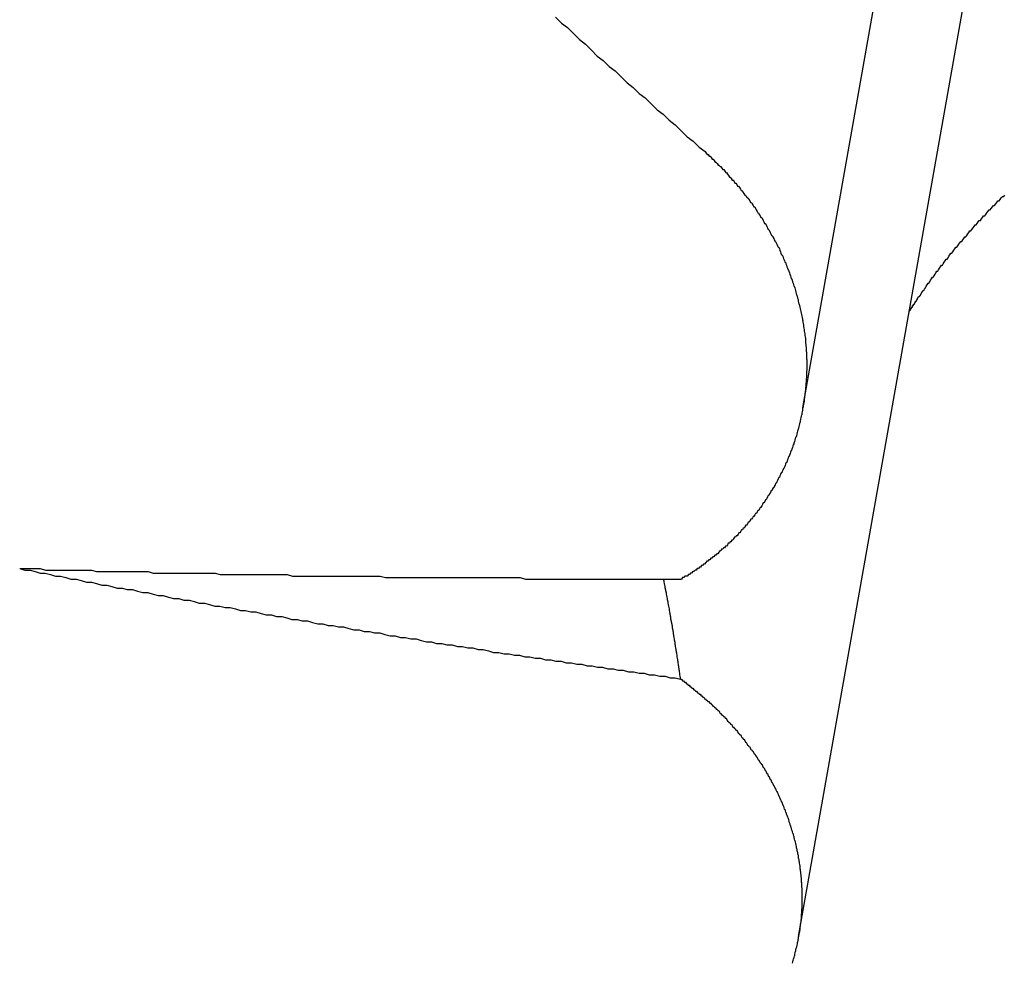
# Model space of a CAD drawing. Extents: x 1107 to 4046, y 937 to 3355.
# Tile 401 of 656: x 2155.325 to 2155.984, y 2684.714 to 2685.344. Entities that reach past the tile are written whole.
import ezdxf

# ---------------------------------------------------------------- set-up
doc = ezdxf.new("R2010")
doc.units = 0
doc.layers.add('KF_VIDA_L___C_REAR', color=7, linetype='CONTINUOUS')

# ---------------------------------------------------------------- blocks, each defined once
blk = doc.blocks.new('KF_VIDA_L___C_REAR')
at = {"layer": 'KF_VIDA_L___C_REAR'}
for p, q in [((-31.130079, 995.871642), (-31.046646, 996.342959)), ((-31.133034, 995.517865), (-31.006574, 996.232241))]:
    blk.add_line(p, q, dxfattribs=at)
for points in [[(-31.2956, 996.133, 0), (-31.2916, 996.129, 0), (-31.2876, 996.126, 0), (-31.2837, 996.122, 0), (-31.2797, 996.118, 0), (-31.2757, 996.115, 0), (-31.2717, 996.111, 0), (-31.2677, 996.107, 0), (-31.2637, 996.104, 0), (-31.2597, 996.1, 0), (-31.2557, 996.097, 0), (-31.2517, 996.093, 0), (-31.2477, 996.089, 0), (-31.2437, 996.086, 0), (-31.2397, 996.082, 0), (-31.2357, 996.079, 0), (-31.2317, 996.075, 0), (-31.2277, 996.071, 0), (-31.2237, 996.068, 0), (-31.2196, 996.064, 0), (-31.2156, 996.061, 0), (-31.2116, 996.057, 0), (-31.2076, 996.053, 0), (-31.2036, 996.05, 0), (-31.1996, 996.046, 0), (-31.1956, 996.043, 0)], [(-31.0532, 995.945, 0), (-31.0527, 995.946, 0), (-31.0521, 995.946, 0), (-31.0515, 995.947, 0), (-31.051, 995.948, 0), (-31.0504, 995.949, 0), (-31.0498, 995.95, 0), (-31.0493, 995.95, 0), (-31.0487, 995.951, 0), (-31.0481, 995.952, 0), (-31.0476, 995.953, 0), (-31.047, 995.954, 0), (-31.0464, 995.955, 0), (-31.0458, 995.955, 0), (-31.0452, 995.956, 0), (-31.0447, 995.957, 0), (-31.0441, 995.958, 0), (-31.0435, 995.959, 0), (-31.0429, 995.959, 0), (-31.0423, 995.96, 0), (-31.0417, 995.961, 0), (-31.0411, 995.962, 0), (-31.0405, 995.963, 0), (-31.0399, 995.963, 0), (-31.0393, 995.964, 0), (-31.0387, 995.965, 0), (-31.0381, 995.966, 0), (-31.0374, 995.967, 0), (-31.0368, 995.967, 0), (-31.0362, 995.968, 0), (-31.0356, 995.969, 0), (-31.0349, 995.97, 0), (-31.0343, 995.971, 0), (-31.0337, 995.971, 0), (-31.033, 995.972, 0), (-31.0324, 995.973, 0), (-31.0318, 995.974, 0), (-31.0311, 995.975, 0), (-31.0305, 995.975, 0), (-31.0298, 995.976, 0), (-31.0292, 995.977, 0), (-31.0285, 995.978, 0), (-31.0279, 995.979, 0), (-31.0272, 995.979, 0), (-31.0265, 995.98, 0), (-31.0259, 995.981, 0), (-31.0252, 995.982, 0), (-31.0245, 995.983, 0), (-31.0239, 995.983, 0), (-31.0232, 995.984, 0), (-31.0225, 995.985, 0), (-31.0218, 995.986, 0), (-31.0211, 995.986, 0), (-31.0205, 995.987, 0), (-31.0198, 995.988, 0), (-31.0191, 995.989, 0), (-31.0184, 995.99, 0), (-31.0177, 995.99, 0), (-31.017, 995.991, 0), (-31.0163, 995.992, 0), (-31.0156, 995.993, 0), (-31.0149, 995.994, 0), (-31.0142, 995.994, 0), (-31.0135, 995.995, 0), (-31.0128, 995.996, 0), (-31.0121, 995.997, 0), (-31.0114, 995.997, 0), (-31.0106, 995.998, 0), (-31.0099, 995.999, 0), (-31.0092, 996, 0), (-31.0085, 996, 0), (-31.0077, 996.001, 0), (-31.007, 996.002, 0), (-31.0063, 996.003, 0), (-31.0056, 996.004, 0), (-31.0048, 996.004, 0), (-31.0041, 996.005, 0), (-31.0033, 996.006, 0), (-31.0026, 996.007, 0), (-31.0019, 996.007, 0), (-31.0011, 996.008, 0), (-31.0004, 996.009, 0), (-30.9996, 996.01, 0), (-30.9989, 996.01, 0), (-30.9981, 996.011, 0), (-30.9974, 996.012, 0), (-30.9966, 996.013, 0), (-30.9958, 996.013, 0), (-30.9951, 996.014, 0)], [(-31.1956, 996.043, 0), (-31.1949, 996.042, 0), (-31.1942, 996.041, 0), (-31.1936, 996.041, 0), (-31.1929, 996.04, 0), (-31.1922, 996.04, 0), (-31.1916, 996.039, 0), (-31.1909, 996.038, 0), (-31.1902, 996.038, 0), (-31.1896, 996.037, 0), (-31.1889, 996.036, 0), (-31.1883, 996.036, 0), (-31.1876, 996.035, 0), (-31.1869, 996.034, 0), (-31.1863, 996.034, 0), (-31.1856, 996.033, 0), (-31.185, 996.033, 0), (-31.1844, 996.032, 0), (-31.1837, 996.031, 0), (-31.1831, 996.031, 0), (-31.1824, 996.03, 0), (-31.1818, 996.029, 0), (-31.1812, 996.029, 0), (-31.1806, 996.028, 0), (-31.1799, 996.027, 0), (-31.1793, 996.026, 0), (-31.1787, 996.026, 0), (-31.1781, 996.025, 0), (-31.1774, 996.024, 0), (-31.1768, 996.024, 0), (-31.1762, 996.023, 0), (-31.1756, 996.022, 0), (-31.175, 996.022, 0), (-31.1744, 996.021, 0), (-31.1738, 996.02, 0), (-31.1732, 996.02, 0), (-31.1726, 996.019, 0), (-31.172, 996.018, 0), (-31.1714, 996.017, 0), (-31.1708, 996.017, 0), (-31.1703, 996.016, 0), (-31.1697, 996.015, 0), (-31.1691, 996.014, 0), (-31.1685, 996.014, 0), (-31.168, 996.013, 0), (-31.1674, 996.012, 0), (-31.1668, 996.012, 0), (-31.1663, 996.011, 0), (-31.1657, 996.01, 0), (-31.1652, 996.009, 0), (-31.1646, 996.009, 0), (-31.1641, 996.008, 0), (-31.1635, 996.007, 0), (-31.163, 996.006, 0), (-31.1624, 996.006, 0), (-31.1619, 996.005, 0), (-31.1614, 996.004, 0), (-31.1608, 996.003, 0), (-31.1603, 996.002, 0), (-31.1598, 996.002, 0), (-31.1593, 996.001, 0), (-31.1588, 996, 0), (-31.1583, 995.999, 0), (-31.1577, 995.999, 0), (-31.1572, 995.998, 0), (-31.1567, 995.997, 0), (-31.1562, 995.996, 0), (-31.1558, 995.995, 0), (-31.1553, 995.995, 0), (-31.1548, 995.994, 0), (-31.1543, 995.993, 0), (-31.1538, 995.992, 0), (-31.1534, 995.991, 0), (-31.1529, 995.991, 0), (-31.1524, 995.99, 0), (-31.152, 995.989, 0), (-31.1515, 995.988, 0), (-31.1511, 995.987, 0), (-31.1506, 995.987, 0), (-31.1502, 995.986, 0), (-31.1497, 995.985, 0), (-31.1493, 995.984, 0), (-31.1488, 995.983, 0), (-31.1484, 995.983, 0), (-31.148, 995.982, 0), (-31.1476, 995.981, 0), (-31.1472, 995.98, 0), (-31.1468, 995.979, 0), (-31.1463, 995.979, 0), (-31.1459, 995.978, 0), (-31.1455, 995.977, 0), (-31.1452, 995.976, 0), (-31.1448, 995.975, 0), (-31.1444, 995.974, 0), (-31.144, 995.974, 0), (-31.1436, 995.973, 0), (-31.1433, 995.972, 0), (-31.1429, 995.971, 0), (-31.1425, 995.97, 0), (-31.1422, 995.969, 0), (-31.1418, 995.969, 0), (-31.1415, 995.968, 0), (-31.1411, 995.967, 0), (-31.1408, 995.966, 0), (-31.1404, 995.965, 0), (-31.1401, 995.964, 0), (-31.1398, 995.964, 0), (-31.1395, 995.963, 0), (-31.1391, 995.962, 0), (-31.1388, 995.961, 0), (-31.1385, 995.96, 0), (-31.1382, 995.959, 0), (-31.1379, 995.958, 0), (-31.1376, 995.958, 0), (-31.1373, 995.957, 0), (-31.137, 995.956, 0), (-31.1367, 995.955, 0), (-31.1365, 995.954, 0), (-31.1362, 995.953, 0), (-31.1359, 995.953, 0), (-31.1356, 995.952, 0), (-31.1354, 995.951, 0), (-31.1351, 995.95, 0), (-31.1349, 995.949, 0), (-31.1346, 995.948, 0), (-31.1344, 995.947, 0), (-31.1341, 995.947, 0), (-31.1339, 995.946, 0), (-31.1337, 995.945, 0), (-31.1334, 995.944, 0), (-31.1332, 995.943, 0), (-31.133, 995.942, 0), (-31.1328, 995.941, 0), (-31.1326, 995.941, 0), (-31.1324, 995.94, 0), (-31.1322, 995.939, 0), (-31.132, 995.938, 0), (-31.1318, 995.937, 0), (-31.1316, 995.936, 0), (-31.1314, 995.935, 0), (-31.1312, 995.935, 0), (-31.131, 995.934, 0), (-31.1309, 995.933, 0), (-31.1307, 995.932, 0), (-31.1305, 995.931, 0), (-31.1304, 995.93, 0), (-31.1302, 995.93, 0), (-31.1301, 995.929, 0), (-31.1299, 995.928, 0), (-31.1298, 995.927, 0), (-31.1297, 995.926, 0), (-31.1295, 995.925, 0), (-31.1294, 995.924, 0), (-31.1293, 995.924, 0), (-31.1292, 995.923, 0), (-31.129, 995.922, 0), (-31.1289, 995.921, 0), (-31.1288, 995.92, 0), (-31.1287, 995.919, 0), (-31.1286, 995.919, 0), (-31.1285, 995.918, 0), (-31.1284, 995.917, 0), (-31.1284, 995.916, 0), (-31.1283, 995.915, 0), (-31.1282, 995.914, 0), (-31.1281, 995.914, 0), (-31.1281, 995.913, 0), (-31.128, 995.912, 0), (-31.128, 995.911, 0), (-31.1279, 995.91, 0), (-31.1279, 995.909, 0), (-31.1278, 995.909, 0), (-31.1278, 995.908, 0), (-31.1277, 995.907, 0), (-31.1277, 995.906, 0), (-31.1277, 995.905, 0), (-31.1277, 995.904, 0), (-31.1276, 995.904, 0), (-31.1276, 995.903, 0), (-31.1276, 995.902, 0), (-31.1276, 995.901, 0), (-31.1276, 995.9, 0), (-31.1276, 995.899, 0), (-31.1276, 995.899, 0), (-31.1276, 995.898, 0), (-31.1276, 995.897, 0), (-31.1277, 995.896, 0), (-31.1277, 995.895, 0), (-31.1277, 995.894, 0), (-31.1277, 995.894, 0), (-31.1278, 995.893, 0), (-31.1278, 995.892, 0), (-31.1279, 995.891, 0), (-31.1279, 995.89, 0), (-31.128, 995.889, 0), (-31.128, 995.889, 0), (-31.1281, 995.888, 0), (-31.1282, 995.887, 0), (-31.1282, 995.886, 0), (-31.1283, 995.885, 0), (-31.1284, 995.884, 0), (-31.1285, 995.883, 0), (-31.1286, 995.883, 0), (-31.1287, 995.882, 0), (-31.1288, 995.881, 0), (-31.1289, 995.88, 0), (-31.129, 995.879, 0), (-31.1291, 995.878, 0), (-31.1292, 995.878, 0), (-31.1293, 995.877, 0), (-31.1294, 995.876, 0), (-31.1296, 995.875, 0), (-31.1297, 995.874, 0), (-31.1299, 995.873, 0), (-31.13, 995.872, 0), (-31.1301, 995.872, 0), (-31.1303, 995.871, 0), (-31.1304, 995.87, 0), (-31.1306, 995.869, 0), (-31.1308, 995.868, 0), (-31.1309, 995.867, 0), (-31.1311, 995.867, 0), (-31.1313, 995.866, 0), (-31.1315, 995.865, 0), (-31.1317, 995.864, 0), (-31.1319, 995.863, 0), (-31.132, 995.862, 0), (-31.1322, 995.862, 0), (-31.1325, 995.861, 0), (-31.1327, 995.86, 0), (-31.1329, 995.859, 0), (-31.1331, 995.858, 0), (-31.1333, 995.857, 0), (-31.1335, 995.857, 0), (-31.1338, 995.856, 0), (-31.134, 995.855, 0), (-31.1343, 995.854, 0), (-31.1345, 995.853, 0), (-31.1347, 995.852, 0), (-31.135, 995.852, 0), (-31.1353, 995.851, 0), (-31.1355, 995.85, 0), (-31.1358, 995.849, 0), (-31.1361, 995.848, 0), (-31.1363, 995.847, 0), (-31.1366, 995.847, 0), (-31.1369, 995.846, 0), (-31.1372, 995.845, 0), (-31.1375, 995.844, 0), (-31.1378, 995.843, 0), (-31.1381, 995.843, 0), (-31.1384, 995.842, 0), (-31.1387, 995.841, 0), (-31.139, 995.84, 0), (-31.1394, 995.839, 0), (-31.1397, 995.839, 0), (-31.14, 995.838, 0), (-31.1404, 995.837, 0), (-31.1407, 995.836, 0), (-31.141, 995.835, 0), (-31.1414, 995.835, 0), (-31.1417, 995.834, 0), (-31.1421, 995.833, 0), (-31.1425, 995.832, 0), (-31.1428, 995.831, 0), (-31.1432, 995.831, 0), (-31.1436, 995.83, 0), (-31.144, 995.829, 0), (-31.1443, 995.828, 0), (-31.1447, 995.828, 0), (-31.1451, 995.827, 0), (-31.1455, 995.826, 0), (-31.1459, 995.825, 0), (-31.1463, 995.825, 0), (-31.1467, 995.824, 0), (-31.1471, 995.823, 0), (-31.1476, 995.822, 0), (-31.148, 995.821, 0), (-31.1484, 995.821, 0), (-31.1488, 995.82, 0), (-31.1493, 995.819, 0), (-31.1497, 995.818, 0), (-31.1501, 995.818, 0), (-31.1506, 995.817, 0), (-31.151, 995.816, 0), (-31.1515, 995.816, 0), (-31.1519, 995.815, 0), (-31.1524, 995.814, 0), (-31.1529, 995.813, 0), (-31.1533, 995.813, 0), (-31.1538, 995.812, 0), (-31.1543, 995.811, 0), (-31.1548, 995.81, 0), (-31.1552, 995.81, 0), (-31.1557, 995.809, 0), (-31.1562, 995.808, 0), (-31.1567, 995.808, 0), (-31.1572, 995.807, 0), (-31.1577, 995.806, 0), (-31.1582, 995.805, 0), (-31.1587, 995.805, 0), (-31.1592, 995.804, 0), (-31.1597, 995.803, 0), (-31.1602, 995.803, 0), (-31.1608, 995.802, 0), (-31.1613, 995.801, 0), (-31.1618, 995.801, 0), (-31.1623, 995.8, 0), (-31.1629, 995.799, 0), (-31.1634, 995.799, 0), (-31.1639, 995.798, 0), (-31.1645, 995.797, 0), (-31.165, 995.797, 0), (-31.1656, 995.796, 0), (-31.1661, 995.795, 0), (-31.1667, 995.795, 0), (-31.1672, 995.794, 0), (-31.1678, 995.793, 0), (-31.1683, 995.793, 0), (-31.1689, 995.792, 0), (-31.1695, 995.791, 0), (-31.17, 995.791, 0), (-31.1706, 995.79, 0), (-31.1712, 995.79, 0), (-31.1717, 995.789, 0), (-31.1723, 995.788, 0), (-31.1729, 995.788, 0), (-31.1735, 995.787, 0), (-31.1741, 995.786, 0), (-31.1747, 995.786, 0), (-31.1753, 995.785, 0), (-31.1759, 995.785, 0), (-31.1765, 995.784, 0), (-31.1771, 995.783, 0), (-31.1777, 995.783, 0), (-31.1783, 995.782, 0), (-31.1789, 995.782, 0), (-31.1795, 995.781, 0), (-31.1801, 995.781, 0), (-31.1807, 995.78, 0), (-31.1813, 995.779, 0), (-31.1819, 995.779, 0), (-31.1826, 995.778, 0), (-31.1832, 995.778, 0), (-31.1838, 995.777, 0), (-31.1845, 995.777, 0), (-31.1851, 995.776, 0), (-31.1857, 995.776, 0), (-31.1864, 995.775, 0), (-31.187, 995.774, 0), (-31.1877, 995.774, 0), (-31.1884, 995.773, 0), (-31.189, 995.773, 0), (-31.1897, 995.772, 0), (-31.1904, 995.772, 0), (-31.191, 995.771, 0), (-31.1917, 995.771, 0), (-31.1924, 995.77, 0), (-31.1931, 995.77, 0), (-31.1938, 995.769, 0), (-31.1945, 995.769, 0), (-31.1952, 995.768, 0), (-31.1959, 995.767, 0), (-31.1966, 995.767, 0), (-31.1973, 995.766, 0), (-31.198, 995.766, 0), (-31.1987, 995.765, 0), (-31.1994, 995.765, 0), (-31.2001, 995.764, 0), (-31.2009, 995.764, 0), (-31.2016, 995.763, 0), (-31.2023, 995.763, 0), (-31.2031, 995.762, 0), (-31.2038, 995.762, 0), (-31.2046, 995.761, 0), (-31.2053, 995.761, 0), (-31.206, 995.76, 0), (-31.2068, 995.76, 0), (-31.2076, 995.759, 0), (-31.2083, 995.759, 0), (-31.2091, 995.759, 0), (-31.2098, 995.758, 0), (-31.2106, 995.758, 0), (-31.2114, 995.757, 0)], [(-31.059, 995.936, 0), (-31.0589, 995.936, 0), (-31.0589, 995.936, 0), (-31.0588, 995.936, 0), (-31.0587, 995.937, 0), (-31.0587, 995.937, 0), (-31.0586, 995.937, 0), (-31.0586, 995.937, 0), (-31.0585, 995.937, 0), (-31.0584, 995.937, 0), (-31.0584, 995.937, 0), (-31.0583, 995.937, 0), (-31.0582, 995.937, 0), (-31.0582, 995.937, 0), (-31.0581, 995.937, 0), (-31.0581, 995.938, 0), (-31.058, 995.938, 0), (-31.0579, 995.938, 0), (-31.0579, 995.938, 0), (-31.0578, 995.938, 0), (-31.0578, 995.938, 0), (-31.0577, 995.938, 0), (-31.0576, 995.938, 0), (-31.0576, 995.938, 0), (-31.0575, 995.938, 0), (-31.0575, 995.938, 0), (-31.0574, 995.939, 0), (-31.0573, 995.939, 0), (-31.0573, 995.939, 0), (-31.0572, 995.939, 0), (-31.0572, 995.939, 0), (-31.0571, 995.939, 0), (-31.057, 995.939, 0), (-31.057, 995.939, 0), (-31.0569, 995.939, 0), (-31.0568, 995.939, 0), (-31.0568, 995.939, 0), (-31.0567, 995.94, 0), (-31.0567, 995.94, 0), (-31.0566, 995.94, 0), (-31.0565, 995.94, 0), (-31.0565, 995.94, 0), (-31.0564, 995.94, 0), (-31.0564, 995.94, 0), (-31.0563, 995.94, 0), (-31.0562, 995.94, 0), (-31.0562, 995.94, 0), (-31.0561, 995.94, 0), (-31.0561, 995.941, 0), (-31.056, 995.941, 0), (-31.0559, 995.941, 0), (-31.0559, 995.941, 0), (-31.0558, 995.941, 0), (-31.0558, 995.941, 0), (-31.0557, 995.941, 0), (-31.0556, 995.941, 0), (-31.0556, 995.941, 0), (-31.0555, 995.941, 0), (-31.0555, 995.941, 0), (-31.0554, 995.941, 0), (-31.0553, 995.942, 0), (-31.0553, 995.942, 0), (-31.0552, 995.942, 0), (-31.0552, 995.942, 0), (-31.0551, 995.942, 0), (-31.055, 995.942, 0), (-31.055, 995.942, 0), (-31.0549, 995.942, 0), (-31.0549, 995.942, 0), (-31.0548, 995.942, 0), (-31.0547, 995.942, 0), (-31.0547, 995.943, 0), (-31.0546, 995.943, 0), (-31.0546, 995.943, 0), (-31.0545, 995.943, 0), (-31.0544, 995.943, 0), (-31.0544, 995.943, 0), (-31.0543, 995.943, 0), (-31.0543, 995.943, 0), (-31.0542, 995.943, 0), (-31.0541, 995.943, 0), (-31.0541, 995.943, 0), (-31.054, 995.944, 0), (-31.054, 995.944, 0), (-31.0539, 995.944, 0), (-31.0538, 995.944, 0), (-31.0538, 995.944, 0), (-31.0537, 995.944, 0), (-31.0537, 995.944, 0), (-31.0536, 995.944, 0), (-31.0535, 995.944, 0), (-31.0535, 995.944, 0), (-31.0534, 995.944, 0), (-31.0534, 995.945, 0), (-31.0533, 995.945, 0), (-31.0532, 995.945, 0)], [(-31.6542, 995.764, 0), (-31.6508, 995.763, 0), (-31.6473, 995.763, 0), (-31.6439, 995.762, 0), (-31.6405, 995.761, 0), (-31.6371, 995.761, 0), (-31.6336, 995.76, 0), (-31.6302, 995.759, 0), (-31.6268, 995.759, 0), (-31.6234, 995.758, 0), (-31.6199, 995.757, 0), (-31.6165, 995.757, 0), (-31.6131, 995.756, 0), (-31.6096, 995.755, 0), (-31.6062, 995.755, 0), (-31.6028, 995.754, 0), (-31.5993, 995.753, 0), (-31.5959, 995.753, 0), (-31.5925, 995.752, 0), (-31.589, 995.751, 0), (-31.5856, 995.751, 0), (-31.5822, 995.75, 0), (-31.5787, 995.75, 0), (-31.5753, 995.749, 0), (-31.5719, 995.748, 0), (-31.5684, 995.748, 0), (-31.565, 995.747, 0), (-31.5616, 995.746, 0), (-31.5581, 995.746, 0), (-31.5547, 995.745, 0), (-31.5512, 995.744, 0), (-31.5478, 995.744, 0), (-31.5444, 995.743, 0), (-31.5409, 995.743, 0), (-31.5375, 995.742, 0), (-31.534, 995.741, 0), (-31.5306, 995.741, 0), (-31.5271, 995.74, 0), (-31.5237, 995.739, 0), (-31.5203, 995.739, 0), (-31.5168, 995.738, 0), (-31.5134, 995.738, 0), (-31.5099, 995.737, 0), (-31.5065, 995.736, 0), (-31.503, 995.736, 0), (-31.4996, 995.735, 0), (-31.4961, 995.735, 0), (-31.4927, 995.734, 0), (-31.4892, 995.733, 0), (-31.4858, 995.733, 0), (-31.4823, 995.732, 0), (-31.4789, 995.732, 0), (-31.4754, 995.731, 0), (-31.472, 995.73, 0), (-31.4685, 995.73, 0), (-31.4651, 995.729, 0), (-31.4616, 995.729, 0), (-31.4582, 995.728, 0), (-31.4547, 995.727, 0), (-31.4513, 995.727, 0), (-31.4478, 995.726, 0), (-31.4444, 995.726, 0), (-31.4409, 995.725, 0), (-31.4375, 995.725, 0), (-31.434, 995.724, 0), (-31.4306, 995.723, 0), (-31.4271, 995.723, 0), (-31.4236, 995.722, 0), (-31.4202, 995.722, 0), (-31.4167, 995.721, 0), (-31.4133, 995.721, 0), (-31.4098, 995.72, 0), (-31.4063, 995.719, 0), (-31.4029, 995.719, 0), (-31.3994, 995.718, 0), (-31.396, 995.718, 0), (-31.3925, 995.717, 0), (-31.389, 995.717, 0), (-31.3856, 995.716, 0), (-31.3821, 995.715, 0), (-31.3787, 995.715, 0), (-31.3752, 995.714, 0), (-31.3717, 995.714, 0), (-31.3683, 995.713, 0), (-31.3648, 995.713, 0), (-31.3613, 995.712, 0), (-31.3579, 995.712, 0), (-31.3544, 995.711, 0), (-31.3509, 995.711, 0), (-31.3475, 995.71, 0), (-31.344, 995.71, 0), (-31.3405, 995.709, 0), (-31.3371, 995.708, 0), (-31.3336, 995.708, 0), (-31.3301, 995.707, 0), (-31.3267, 995.707, 0), (-31.3232, 995.706, 0), (-31.3197, 995.706, 0), (-31.3163, 995.705, 0), (-31.3128, 995.705, 0), (-31.3093, 995.704, 0), (-31.3058, 995.704, 0), (-31.3024, 995.703, 0), (-31.2989, 995.703, 0), (-31.2954, 995.702, 0), (-31.292, 995.702, 0), (-31.2885, 995.701, 0), (-31.285, 995.701, 0), (-31.2815, 995.7, 0), (-31.2781, 995.7, 0), (-31.2746, 995.699, 0), (-31.2711, 995.699, 0), (-31.2676, 995.698, 0), (-31.2642, 995.698, 0), (-31.2607, 995.697, 0), (-31.2572, 995.697, 0), (-31.2537, 995.696, 0), (-31.2503, 995.696, 0), (-31.2468, 995.695, 0), (-31.2433, 995.695, 0), (-31.2398, 995.694, 0), (-31.2363, 995.694, 0), (-31.2329, 995.693, 0), (-31.2294, 995.693, 0), (-31.2259, 995.692, 0), (-31.2224, 995.692, 0), (-31.2189, 995.691, 0), (-31.2155, 995.691, 0), (-31.212, 995.69, 0)], [(-31.6542, 995.764, 0), (-31.6508, 995.764, 0), (-31.6473, 995.764, 0), (-31.6439, 995.764, 0), (-31.6405, 995.764, 0), (-31.637, 995.763, 0), (-31.6336, 995.763, 0), (-31.6302, 995.763, 0), (-31.6267, 995.763, 0), (-31.6233, 995.763, 0), (-31.6199, 995.763, 0), (-31.6164, 995.763, 0), (-31.613, 995.763, 0), (-31.6096, 995.763, 0), (-31.6061, 995.763, 0), (-31.6027, 995.762, 0), (-31.5993, 995.762, 0), (-31.5958, 995.762, 0), (-31.5924, 995.762, 0), (-31.5889, 995.762, 0), (-31.5855, 995.762, 0), (-31.5821, 995.762, 0), (-31.5786, 995.762, 0), (-31.5752, 995.762, 0), (-31.5717, 995.762, 0), (-31.5683, 995.762, 0), (-31.5649, 995.761, 0), (-31.5614, 995.761, 0), (-31.558, 995.761, 0), (-31.5545, 995.761, 0), (-31.5511, 995.761, 0), (-31.5476, 995.761, 0), (-31.5442, 995.761, 0), (-31.5408, 995.761, 0), (-31.5373, 995.761, 0), (-31.5339, 995.761, 0), (-31.5304, 995.761, 0), (-31.527, 995.761, 0), (-31.5235, 995.761, 0), (-31.5201, 995.76, 0), (-31.5166, 995.76, 0), (-31.5132, 995.76, 0), (-31.5097, 995.76, 0), (-31.5063, 995.76, 0), (-31.5028, 995.76, 0), (-31.4994, 995.76, 0), (-31.4959, 995.76, 0), (-31.4925, 995.76, 0), (-31.489, 995.76, 0), (-31.4856, 995.76, 0), (-31.4821, 995.76, 0), (-31.4786, 995.76, 0), (-31.4752, 995.76, 0), (-31.4717, 995.759, 0), (-31.4683, 995.759, 0), (-31.4648, 995.759, 0), (-31.4614, 995.759, 0), (-31.4579, 995.759, 0), (-31.4545, 995.759, 0), (-31.451, 995.759, 0), (-31.4475, 995.759, 0), (-31.4441, 995.759, 0), (-31.4406, 995.759, 0), (-31.4372, 995.759, 0), (-31.4337, 995.759, 0), (-31.4302, 995.759, 0), (-31.4268, 995.759, 0), (-31.4233, 995.759, 0), (-31.4199, 995.759, 0), (-31.4164, 995.759, 0), (-31.4129, 995.759, 0), (-31.4095, 995.758, 0), (-31.406, 995.758, 0), (-31.4025, 995.758, 0), (-31.3991, 995.758, 0), (-31.3956, 995.758, 0), (-31.3921, 995.758, 0), (-31.3887, 995.758, 0), (-31.3852, 995.758, 0), (-31.3817, 995.758, 0), (-31.3783, 995.758, 0), (-31.3748, 995.758, 0), (-31.3713, 995.758, 0), (-31.3679, 995.758, 0), (-31.3644, 995.758, 0), (-31.3609, 995.758, 0), (-31.3575, 995.758, 0), (-31.354, 995.758, 0), (-31.3505, 995.758, 0), (-31.347, 995.758, 0), (-31.3436, 995.758, 0), (-31.3401, 995.758, 0), (-31.3366, 995.758, 0), (-31.3332, 995.758, 0), (-31.3297, 995.758, 0), (-31.3262, 995.758, 0), (-31.3227, 995.758, 0), (-31.3193, 995.758, 0), (-31.3158, 995.757, 0), (-31.3123, 995.757, 0), (-31.3088, 995.757, 0), (-31.3054, 995.757, 0), (-31.3019, 995.757, 0), (-31.2984, 995.757, 0), (-31.2949, 995.757, 0), (-31.2915, 995.757, 0), (-31.288, 995.757, 0), (-31.2845, 995.757, 0), (-31.281, 995.757, 0), (-31.2775, 995.757, 0), (-31.2741, 995.757, 0), (-31.2706, 995.757, 0), (-31.2671, 995.757, 0), (-31.2636, 995.757, 0), (-31.2601, 995.757, 0), (-31.2567, 995.757, 0), (-31.2532, 995.757, 0), (-31.2497, 995.757, 0), (-31.2462, 995.757, 0), (-31.2427, 995.757, 0), (-31.2393, 995.757, 0), (-31.2358, 995.757, 0), (-31.2323, 995.757, 0), (-31.2288, 995.757, 0), (-31.2253, 995.757, 0), (-31.2218, 995.757, 0), (-31.2184, 995.757, 0), (-31.2149, 995.757, 0), (-31.2114, 995.757, 0)], [(-31.212, 995.69, 0), (-31.2121, 995.691, 0), (-31.2121, 995.691, 0), (-31.2122, 995.692, 0), (-31.2123, 995.692, 0), (-31.2124, 995.693, 0), (-31.2125, 995.694, 0), (-31.2125, 995.694, 0), (-31.2126, 995.695, 0), (-31.2127, 995.695, 0), (-31.2128, 995.696, 0), (-31.2129, 995.696, 0), (-31.2129, 995.697, 0), (-31.213, 995.697, 0), (-31.2131, 995.698, 0), (-31.2132, 995.699, 0), (-31.2133, 995.699, 0), (-31.2134, 995.7, 0), (-31.2134, 995.7, 0), (-31.2135, 995.701, 0), (-31.2136, 995.701, 0), (-31.2137, 995.702, 0), (-31.2138, 995.702, 0), (-31.2139, 995.703, 0), (-31.2139, 995.703, 0), (-31.214, 995.704, 0), (-31.2141, 995.704, 0), (-31.2142, 995.705, 0), (-31.2143, 995.706, 0), (-31.2143, 995.706, 0), (-31.2144, 995.707, 0), (-31.2145, 995.707, 0), (-31.2146, 995.708, 0), (-31.2147, 995.708, 0), (-31.2148, 995.709, 0), (-31.2149, 995.709, 0), (-31.2149, 995.71, 0), (-31.215, 995.71, 0), (-31.2151, 995.711, 0), (-31.2152, 995.711, 0), (-31.2153, 995.712, 0), (-31.2154, 995.713, 0), (-31.2155, 995.713, 0), (-31.2155, 995.714, 0), (-31.2156, 995.714, 0), (-31.2157, 995.715, 0), (-31.2158, 995.715, 0), (-31.2159, 995.716, 0), (-31.216, 995.716, 0), (-31.2161, 995.717, 0), (-31.2161, 995.717, 0), (-31.2162, 995.718, 0), (-31.2163, 995.718, 0), (-31.2164, 995.719, 0), (-31.2165, 995.719, 0), (-31.2166, 995.72, 0), (-31.2167, 995.72, 0), (-31.2168, 995.721, 0), (-31.2168, 995.722, 0), (-31.2169, 995.722, 0), (-31.217, 995.723, 0), (-31.2171, 995.723, 0), (-31.2172, 995.724, 0), (-31.2173, 995.724, 0), (-31.2174, 995.725, 0), (-31.2175, 995.725, 0), (-31.2175, 995.726, 0), (-31.2176, 995.726, 0), (-31.2177, 995.727, 0), (-31.2178, 995.727, 0), (-31.2179, 995.728, 0), (-31.218, 995.728, 0), (-31.2181, 995.729, 0), (-31.2182, 995.729, 0), (-31.2183, 995.73, 0), (-31.2184, 995.73, 0), (-31.2184, 995.731, 0), (-31.2185, 995.731, 0), (-31.2186, 995.732, 0), (-31.2187, 995.732, 0), (-31.2188, 995.733, 0), (-31.2189, 995.733, 0), (-31.219, 995.734, 0), (-31.2191, 995.735, 0), (-31.2192, 995.735, 0), (-31.2193, 995.736, 0), (-31.2194, 995.736, 0), (-31.2194, 995.737, 0), (-31.2195, 995.737, 0), (-31.2196, 995.738, 0), (-31.2197, 995.738, 0), (-31.2198, 995.739, 0), (-31.2199, 995.739, 0), (-31.22, 995.74, 0), (-31.2201, 995.74, 0), (-31.2202, 995.741, 0), (-31.2203, 995.741, 0), (-31.2204, 995.742, 0), (-31.2205, 995.742, 0), (-31.2206, 995.743, 0), (-31.2207, 995.743, 0), (-31.2208, 995.744, 0), (-31.2208, 995.744, 0), (-31.2209, 995.745, 0), (-31.221, 995.745, 0), (-31.2211, 995.746, 0), (-31.2212, 995.746, 0), (-31.2213, 995.747, 0), (-31.2214, 995.747, 0), (-31.2215, 995.748, 0), (-31.2216, 995.748, 0), (-31.2217, 995.749, 0), (-31.2218, 995.749, 0), (-31.2219, 995.75, 0), (-31.222, 995.75, 0), (-31.2221, 995.751, 0), (-31.2222, 995.751, 0), (-31.2223, 995.752, 0), (-31.2224, 995.752, 0), (-31.2225, 995.753, 0), (-31.2226, 995.753, 0), (-31.2227, 995.754, 0), (-31.2228, 995.754, 0), (-31.2229, 995.755, 0), (-31.2229, 995.755, 0), (-31.223, 995.756, 0), (-31.2231, 995.756, 0), (-31.2232, 995.757, 0), (-31.2233, 995.757, 0)], [(-31.212, 995.69, 0), (-31.2113, 995.69, 0), (-31.2107, 995.689, 0), (-31.21, 995.689, 0), (-31.2094, 995.688, 0), (-31.2088, 995.688, 0), (-31.2081, 995.687, 0), (-31.2075, 995.687, 0), (-31.2069, 995.686, 0), (-31.2062, 995.686, 0), (-31.2056, 995.685, 0), (-31.205, 995.685, 0), (-31.2044, 995.684, 0), (-31.2038, 995.684, 0), (-31.2031, 995.683, 0), (-31.2025, 995.683, 0), (-31.2019, 995.682, 0), (-31.2013, 995.682, 0), (-31.2007, 995.681, 0), (-31.2001, 995.681, 0), (-31.1995, 995.68, 0), (-31.1989, 995.68, 0), (-31.1983, 995.679, 0), (-31.1977, 995.679, 0), (-31.1971, 995.678, 0), (-31.1965, 995.678, 0), (-31.196, 995.677, 0), (-31.1954, 995.677, 0), (-31.1948, 995.676, 0), (-31.1942, 995.676, 0), (-31.1937, 995.675, 0), (-31.1931, 995.675, 0), (-31.1925, 995.674, 0), (-31.192, 995.674, 0), (-31.1914, 995.673, 0), (-31.1908, 995.673, 0), (-31.1903, 995.672, 0), (-31.1897, 995.672, 0), (-31.1892, 995.671, 0), (-31.1886, 995.671, 0), (-31.1881, 995.67, 0), (-31.1875, 995.67, 0), (-31.187, 995.669, 0), (-31.1865, 995.669, 0), (-31.1859, 995.668, 0), (-31.1854, 995.667, 0), (-31.1848, 995.667, 0), (-31.1843, 995.666, 0), (-31.1838, 995.666, 0), (-31.1832, 995.665, 0), (-31.1827, 995.665, 0), (-31.1822, 995.664, 0), (-31.1817, 995.664, 0), (-31.1811, 995.663, 0), (-31.1806, 995.662, 0), (-31.1801, 995.662, 0), (-31.1796, 995.661, 0), (-31.179, 995.661, 0), (-31.1785, 995.66, 0), (-31.178, 995.66, 0), (-31.1775, 995.659, 0), (-31.177, 995.658, 0), (-31.1765, 995.658, 0), (-31.176, 995.657, 0), (-31.1755, 995.657, 0), (-31.175, 995.656, 0), (-31.1745, 995.656, 0), (-31.174, 995.655, 0), (-31.1735, 995.654, 0), (-31.173, 995.654, 0), (-31.1725, 995.653, 0), (-31.172, 995.653, 0), (-31.1715, 995.652, 0), (-31.171, 995.651, 0), (-31.1705, 995.651, 0), (-31.1701, 995.65, 0), (-31.1696, 995.65, 0), (-31.1691, 995.649, 0), (-31.1686, 995.648, 0), (-31.1681, 995.648, 0), (-31.1677, 995.647, 0), (-31.1672, 995.646, 0), (-31.1667, 995.646, 0), (-31.1663, 995.645, 0), (-31.1658, 995.645, 0), (-31.1654, 995.644, 0), (-31.1649, 995.643, 0), (-31.1645, 995.643, 0), (-31.164, 995.642, 0), (-31.1636, 995.642, 0), (-31.1631, 995.641, 0), (-31.1627, 995.64, 0), (-31.1622, 995.64, 0), (-31.1618, 995.639, 0), (-31.1613, 995.638, 0), (-31.1609, 995.638, 0), (-31.1605, 995.637, 0), (-31.1601, 995.636, 0), (-31.1596, 995.636, 0), (-31.1592, 995.635, 0), (-31.1588, 995.634, 0), (-31.1584, 995.634, 0), (-31.1579, 995.633, 0), (-31.1575, 995.633, 0), (-31.1571, 995.632, 0), (-31.1567, 995.631, 0), (-31.1563, 995.631, 0), (-31.1559, 995.63, 0), (-31.1555, 995.629, 0), (-31.1551, 995.629, 0), (-31.1547, 995.628, 0), (-31.1543, 995.627, 0), (-31.1539, 995.627, 0), (-31.1536, 995.626, 0), (-31.1532, 995.625, 0), (-31.1528, 995.625, 0), (-31.1524, 995.624, 0), (-31.1521, 995.623, 0), (-31.1517, 995.623, 0), (-31.1513, 995.622, 0), (-31.151, 995.621, 0), (-31.1506, 995.621, 0), (-31.1502, 995.62, 0), (-31.1499, 995.619, 0), (-31.1495, 995.619, 0), (-31.1492, 995.618, 0), (-31.1488, 995.617, 0), (-31.1485, 995.617, 0), (-31.1482, 995.616, 0), (-31.1478, 995.615, 0), (-31.1475, 995.615, 0), (-31.1472, 995.614, 0), (-31.1468, 995.613, 0), (-31.1465, 995.612, 0), (-31.1462, 995.612, 0), (-31.1459, 995.611, 0), (-31.1456, 995.61, 0), (-31.1453, 995.61, 0), (-31.145, 995.609, 0), (-31.1446, 995.608, 0), (-31.1443, 995.608, 0), (-31.1441, 995.607, 0), (-31.1438, 995.606, 0), (-31.1435, 995.606, 0), (-31.1432, 995.605, 0), (-31.1429, 995.604, 0), (-31.1426, 995.603, 0), (-31.1423, 995.603, 0), (-31.1421, 995.602, 0), (-31.1418, 995.601, 0), (-31.1415, 995.601, 0), (-31.1413, 995.6, 0), (-31.141, 995.599, 0), (-31.1408, 995.599, 0), (-31.1405, 995.598, 0), (-31.1403, 995.597, 0), (-31.14, 995.597, 0), (-31.1398, 995.596, 0), (-31.1395, 995.595, 0), (-31.1393, 995.594, 0), (-31.1391, 995.594, 0), (-31.1388, 995.593, 0), (-31.1386, 995.592, 0), (-31.1384, 995.592, 0), (-31.1382, 995.591, 0), (-31.1379, 995.59, 0), (-31.1377, 995.589, 0), (-31.1375, 995.589, 0), (-31.1373, 995.588, 0), (-31.1371, 995.587, 0), (-31.1369, 995.587, 0), (-31.1367, 995.586, 0), (-31.1365, 995.585, 0), (-31.1363, 995.585, 0), (-31.1361, 995.584, 0), (-31.1359, 995.583, 0), (-31.1358, 995.582, 0), (-31.1356, 995.582, 0), (-31.1354, 995.581, 0), (-31.1352, 995.58, 0), (-31.1351, 995.58, 0), (-31.1349, 995.579, 0), (-31.1347, 995.578, 0), (-31.1346, 995.577, 0), (-31.1344, 995.577, 0), (-31.1343, 995.576, 0), (-31.1341, 995.575, 0), (-31.134, 995.575, 0), (-31.1338, 995.574, 0), (-31.1337, 995.573, 0), (-31.1336, 995.573, 0), (-31.1334, 995.572, 0), (-31.1333, 995.571, 0), (-31.1332, 995.57, 0), (-31.1331, 995.57, 0), (-31.1329, 995.569, 0), (-31.1328, 995.568, 0), (-31.1327, 995.568, 0), (-31.1326, 995.567, 0), (-31.1325, 995.566, 0), (-31.1324, 995.566, 0), (-31.1323, 995.565, 0), (-31.1322, 995.564, 0), (-31.1321, 995.563, 0), (-31.132, 995.563, 0), (-31.1319, 995.562, 0), (-31.1318, 995.561, 0), (-31.1318, 995.561, 0), (-31.1317, 995.56, 0), (-31.1316, 995.559, 0), (-31.1315, 995.559, 0), (-31.1315, 995.558, 0), (-31.1314, 995.557, 0), (-31.1313, 995.556, 0), (-31.1313, 995.556, 0), (-31.1312, 995.555, 0), (-31.1312, 995.554, 0), (-31.1311, 995.554, 0), (-31.1311, 995.553, 0), (-31.131, 995.552, 0), (-31.131, 995.552, 0), (-31.131, 995.551, 0), (-31.1309, 995.55, 0), (-31.1309, 995.55, 0), (-31.1309, 995.549, 0), (-31.1308, 995.548, 0), (-31.1308, 995.548, 0), (-31.1308, 995.547, 0), (-31.1308, 995.546, 0), (-31.1308, 995.546, 0), (-31.1308, 995.545, 0), (-31.1308, 995.544, 0), (-31.1308, 995.544, 0), (-31.1308, 995.543, 0), (-31.1308, 995.542, 0), (-31.1308, 995.542, 0), (-31.1308, 995.541, 0), (-31.1308, 995.54, 0), (-31.1308, 995.539, 0), (-31.1309, 995.539, 0), (-31.1309, 995.538, 0), (-31.1309, 995.537, 0), (-31.1309, 995.537, 0), (-31.131, 995.536, 0), (-31.131, 995.535, 0), (-31.1311, 995.535, 0), (-31.1311, 995.534, 0), (-31.1311, 995.533, 0), (-31.1312, 995.533, 0), (-31.1312, 995.532, 0), (-31.1313, 995.531, 0), (-31.1314, 995.531, 0), (-31.1314, 995.53, 0), (-31.1315, 995.529, 0), (-31.1316, 995.529, 0), (-31.1316, 995.528, 0), (-31.1317, 995.527, 0), (-31.1318, 995.527, 0), (-31.1319, 995.526, 0), (-31.132, 995.525, 0), (-31.132, 995.525, 0), (-31.1321, 995.524, 0), (-31.1322, 995.523, 0), (-31.1323, 995.522, 0), (-31.1324, 995.522, 0), (-31.1325, 995.521, 0), (-31.1326, 995.52, 0), (-31.1328, 995.52, 0), (-31.1329, 995.519, 0), (-31.133, 995.518, 0), (-31.1331, 995.518, 0), (-31.1332, 995.517, 0), (-31.1334, 995.516, 0), (-31.1335, 995.516, 0), (-31.1336, 995.515, 0), (-31.1338, 995.514, 0), (-31.1339, 995.514, 0), (-31.134, 995.513, 0), (-31.1342, 995.512, 0), (-31.1343, 995.512, 0), (-31.1345, 995.511, 0), (-31.1347, 995.51, 0), (-31.1348, 995.51, 0), (-31.135, 995.509, 0), (-31.1351, 995.508, 0), (-31.1353, 995.508, 0), (-31.1355, 995.507, 0), (-31.1357, 995.506, 0), (-31.1358, 995.505, 0), (-31.136, 995.505, 0), (-31.1362, 995.504, 0), (-31.1364, 995.503, 0), (-31.1366, 995.503, 0), (-31.1368, 995.502, 0), (-31.137, 995.501, 0), (-31.1372, 995.501, 0), (-31.1374, 995.5, 0)]]:
    blk.add_polyline3d(points, dxfattribs=at)

msp = doc.modelspace()

# ---------------------------------------------------------------- block references
at = {"layer": 'KF_VIDA_L___C_REAR'}
msp.add_blockref('KF_VIDA_L___C_REAR', (2186.97908, 1689.21316), dxfattribs=at)

doc.saveas('drawing.dxf')
